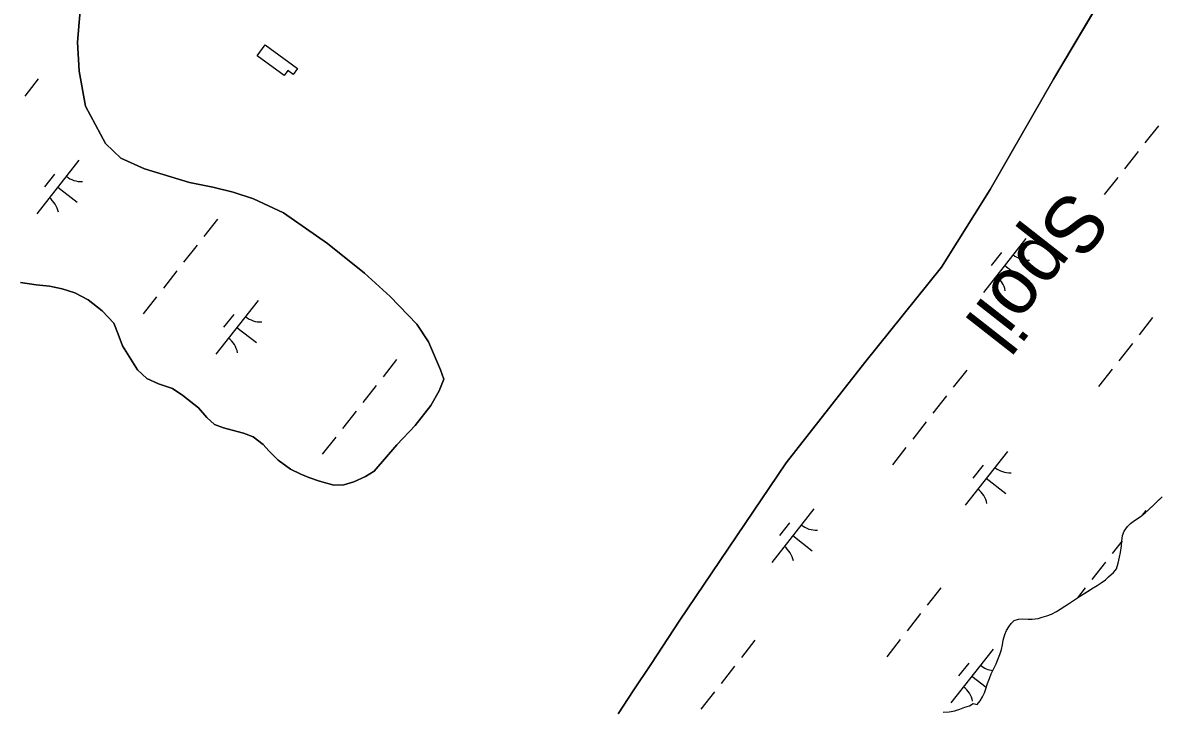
# Model space of a CAD drawing. Extents: x 3896831 to 3918110, y 171006 to 193349.
# Drawn here: x 3910688 to 3911519, y 180372 to 180876 of the extents above; entities that cross this region are included whole.
import ezdxf

# ---------------------------------------------------------------- set-up
doc = ezdxf.new("R2010")
doc.units = 0
for name, color, linetype in [('V-CHAN-DOCK', 7, 'Continuous'), ('V-CHAN-SPOL', 7, 'Continuous'), ('V-TOPO-SHOR', 7, 'Continuous'), ('V-WETL-SWMP', 7, 'Continuous')]:
    doc.layers.add(name, color=color, linetype=linetype)

msp = doc.modelspace()

# ---------------------------------------------------------------- linework, layer by layer
at = {"layer": 'V-CHAN-DOCK'}
msp.add_lwpolyline([(3910865.33, 180859.65), (3910888.96, 180842.46), (3910885.77, 180838.07), (3910881.77, 180840.98), (3910879.11, 180837.32), (3910859.48, 180851.6)], close=True, dxfattribs=at)
at = {"layer": 'V-TOPO-SHOR'}
for points in [[(3911167.88, 180438.34), (3911245.98, 180554.05), (3911303.58, 180627.46), (3911359.38, 180697.18), (3911395.15, 180753.92), (3911441.33, 180834.55), (3911512.08, 180953.86), (3911580.69, 181066.56), (3911646.79, 181171.91), (3911689.07, 181238.96), (3911762.78, 181353.9), (3911812.02, 181420.64), (3911858.39, 181479.66), (3911919.87, 181569.59), (3911987.1, 181673.12), (3912059.5, 181770.83), (3912102.28, 181821.4)], [(3910944.91, 180548.1), (3910961.59, 180567.3), (3910975.02, 180581.34), (3910986.25, 180596.09), (3910992.38, 180606.77), (3910995.97, 180615.22), (3910993.35, 180622.16), (3910984.74, 180642.6), (3910976.2, 180655.35), (3910956.61, 180675.69), (3910937.78, 180692.74), (3910910.84, 180714.48), (3910878.77, 180736.91), (3910856.71, 180746.97), (3910842.01, 180751.97), (3910826.96, 180755.5), (3910810.08, 180759.02), (3910777.02, 180768.99), (3910759.73, 180776.89), (3910748.65, 180787.42), (3910734.12, 180814.77), (3910729.5, 180840.37), (3910728.21, 180861.6), (3910730.86, 180893.5)], [(3910686.56, 180685.85), (3910698, 180684.27), (3910707.72, 180683.27), (3910716.88, 180681.21), (3910726.16, 180678.34), (3910736.06, 180673.33), (3910746.3, 180665.24), (3910754.64, 180656.13), (3910757.94, 180648.05), (3910761.1, 180639.58), (3910772.07, 180622.14), (3910778.74, 180615.73), (3910787.46, 180611.95), (3910797.53, 180608.53), (3910805.16, 180603.3), (3910816.57, 180594.26), (3910822.7, 180587.19), (3910828.19, 180582.14), (3910834.81, 180579.6), (3910841.18, 180577.99), (3910849.41, 180575.82), (3910856.42, 180573.14), (3910863.9, 180567.51), (3910868.08, 180562.89), (3910874.74, 180556.08), (3910883.93, 180549.34), (3910891.46, 180545.72), (3910897.15, 180543.46), (3910904.96, 180540.63), (3910915.44, 180537.87), (3910922.79, 180538.12), (3910930.17, 180540.1), (3910938.52, 180544.06), (3910944.91, 180548.1)], [(3911360.61, 180371.74), (3911365.02, 180372.04), (3911369.17, 180372.89), (3911372.79, 180374.02), (3911376.55, 180375.4), (3911379.91, 180376.53), (3911382.75, 180378.21), (3911385.66, 180377.48), (3911387.85, 180380.1), (3911389.38, 180383.13), (3911391.04, 180386.03), (3911391.91, 180388.95), (3911393.19, 180392.79), (3911394.59, 180396.35), (3911395.87, 180399.8), (3911397.54, 180403.23), (3911399.36, 180407.19), (3911400.75, 180410.22), (3911402.17, 180414.06), (3911403.31, 180417.64), (3911404.05, 180420.96), (3911404.66, 180424.54), (3911405.81, 180428.52), (3911407.07, 180431.55), (3911408.59, 180434.19), (3911410.38, 180436.69), (3911412.69, 180438.9), (3911415.65, 180439.91), (3911418.72, 180440.11), (3911422.71, 180439.76), (3911425.77, 180439.69), (3911430.05, 180440.27), (3911433, 180441.14), (3911436.36, 180442.14), (3911439.85, 180443.53), (3911443.5, 180445.46), (3911446.2, 180447.13), (3911449.58, 180449.19), (3911452.28, 180451), (3911455.26, 180453.07), (3911458.1, 180454.88), (3911461.07, 180456.95), (3911464.18, 180458.89), (3911467.28, 180460.82), (3911470.39, 180462.75), (3911473.23, 180464.43), (3911476.2, 180466.36), (3911479.31, 180468.43), (3911481.63, 180470.65), (3911485.16, 180473.91), (3911487.35, 180476.66), (3911488.5, 180480.64), (3911489.67, 180485.15), (3911490.27, 180488.47), (3911490.91, 180493.39), (3911491.38, 180496.71), (3911491.86, 180500.97), (3911493, 180504.01), (3911495.47, 180507.42), (3911497.52, 180509.65), (3911500.63, 180511.85), (3911504.55, 180514.57), (3911508.35, 180517.55), (3911510.66, 180519.64), (3911514.6, 180523.42), (3911517.6, 180526.29), (3911520.73, 180529.29)], [(3911123.21, 180370.53), (3911134.25, 180387.39), (3911147.63, 180407.42), (3911167.88, 180438.34)]]:
    msp.add_lwpolyline(points, dxfattribs=at)
at = {"layer": 'V-WETL-SWMP'}
for p, q in [((3911512.08, 180953.86), (3911441.33, 180834.55)), ((3910730.86, 180893.5), (3910728.21, 180861.6)), ((3910728.21, 180861.6), (3910729.5, 180840.37)), ((3910729.5, 180840.37), (3910734.12, 180814.76)), ((3910699.48, 180834.79), (3910689.61, 180822.2)), ((3911441.33, 180834.55), (3911395.15, 180753.92)), ((3910734.12, 180814.76), (3910748.65, 180787.42)), ((3911517.96, 180800.5), (3911508.09, 180787.91)), ((3910748.65, 180787.42), (3910759.73, 180776.89)), ((3911503.15, 180781.61), (3911493.28, 180769.02)), ((3910729.19, 180775.39), (3910698.35, 180736.03)), ((3910759.73, 180776.89), (3910777.02, 180768.98)), ((3910711.4, 180765.19), (3910704, 180755.75)), ((3910777.02, 180768.98), (3910810.08, 180759.02)), ((3910810.08, 180759.02), (3910826.96, 180755.5)), ((3911488.35, 180762.72), (3911478.48, 180750.13)), ((3910713.77, 180755.71), (3910727.94, 180744.61)), ((3910826.96, 180755.5), (3910842.01, 180751.97)), ((3910842.01, 180751.97), (3910856.71, 180746.97)), ((3911395.15, 180753.92), (3911359.38, 180697.18)), ((3910856.71, 180746.97), (3910878.77, 180736.91)), ((3910830.39, 180732.18), (3910820.52, 180719.59)), ((3910878.77, 180736.91), (3910910.84, 180714.48)), ((3910910.84, 180714.48), (3910937.78, 180692.74)), ((3911421.09, 180718.04), (3911390.25, 180678.68)), ((3910815.59, 180713.29), (3910805.72, 180700.7)), ((3911403.3, 180707.84), (3911395.89, 180698.4)), ((3911405.67, 180698.36), (3911419.84, 180687.26)), ((3910800.78, 180694.4), (3910790.91, 180681.81)), ((3910937.78, 180692.74), (3910956.61, 180675.69)), ((3911359.38, 180697.18), (3911303.58, 180627.46)), ((3910698, 180684.27), (3910686.56, 180685.85)), ((3910707.72, 180683.27), (3910698, 180684.27)), ((3910716.88, 180681.21), (3910707.72, 180683.27)), ((3910726.16, 180678.34), (3910716.88, 180681.21)), ((3910736.06, 180673.33), (3910726.16, 180678.34)), ((3910746.3, 180665.24), (3910736.06, 180673.33)), ((3910785.98, 180675.51), (3910776.11, 180662.92)), ((3910860.11, 180672.78), (3910829.27, 180633.42)), ((3910956.61, 180675.69), (3910976.2, 180655.35)), ((3910754.64, 180656.13), (3910746.3, 180665.24)), ((3910757.94, 180648.06), (3910754.64, 180656.13)), ((3910842.32, 180662.58), (3910834.92, 180653.14)), ((3911513.8, 180660.24), (3911503.93, 180647.65)), ((3910761.1, 180639.58), (3910757.94, 180648.06)), ((3910844.69, 180653.1), (3910858.86, 180642)), ((3910976.2, 180655.35), (3910984.74, 180642.6)), ((3910772.07, 180622.14), (3910761.1, 180639.58)), ((3910984.74, 180642.6), (3910993.35, 180622.16)), ((3911499, 180641.35), (3911489.13, 180628.76)), ((3910961.31, 180629.57), (3910951.44, 180616.98)), ((3911303.58, 180627.46), (3911245.98, 180554.05)), ((3910778.74, 180615.73), (3910772.07, 180622.14)), ((3910787.46, 180611.95), (3910778.74, 180615.73)), ((3910995.97, 180615.22), (3910992.38, 180606.77)), ((3910993.35, 180622.16), (3910995.97, 180615.22)), ((3911377.96, 180621.87), (3911368.09, 180609.28)), ((3911484.19, 180622.46), (3911474.32, 180609.87)), ((3910797.53, 180608.53), (3910787.46, 180611.95)), ((3910805.16, 180603.3), (3910797.53, 180608.53)), ((3910946.51, 180610.68), (3910936.64, 180598.09)), ((3910992.38, 180606.77), (3910986.25, 180596.09)), ((3910816.57, 180594.26), (3910805.16, 180603.3)), ((3911363.15, 180602.98), (3911353.28, 180590.39)), ((3910822.7, 180587.19), (3910816.57, 180594.26)), ((3910931.7, 180591.79), (3910921.83, 180579.2)), ((3910986.25, 180596.09), (3910975.02, 180581.34)), ((3910828.19, 180582.14), (3910822.7, 180587.19)), ((3910834.81, 180579.6), (3910828.19, 180582.14)), ((3910975.02, 180581.34), (3910961.59, 180567.3)), ((3911348.35, 180584.09), (3911338.48, 180571.5)), ((3910841.18, 180577.99), (3910834.81, 180579.6)), ((3910849.41, 180575.82), (3910841.18, 180577.99)), ((3910856.42, 180573.14), (3910849.41, 180575.82)), ((3910863.91, 180567.51), (3910856.42, 180573.14)), ((3910868.08, 180562.89), (3910863.91, 180567.51)), ((3910916.9, 180572.9), (3910907.03, 180560.31)), ((3910961.59, 180567.3), (3910944.91, 180548.1)), ((3911333.54, 180565.2), (3911323.67, 180552.61)), ((3910874.74, 180556.07), (3910868.08, 180562.89)), ((3911407.67, 180562.47), (3911376.83, 180523.12)), ((3910883.93, 180549.34), (3910874.74, 180556.07)), ((3910891.46, 180545.72), (3910883.93, 180549.34)), ((3910944.91, 180548.1), (3910938.52, 180544.06)), ((3911245.98, 180554.05), (3911167.87, 180438.34)), ((3911389.88, 180552.27), (3911382.48, 180542.83)), ((3910897.15, 180543.46), (3910891.46, 180545.72)), ((3910904.96, 180540.63), (3910897.15, 180543.46)), ((3910915.44, 180537.87), (3910904.96, 180540.63)), ((3910930.17, 180540.1), (3910922.79, 180538.12)), ((3910938.52, 180544.06), (3910930.17, 180540.1)), ((3911392.25, 180542.79), (3911406.42, 180531.69)), ((3910922.79, 180538.12), (3910915.44, 180537.87)), ((3911510.66, 180519.64), (3911520.73, 180529.29)), ((3911266.28, 180520.52), (3911235.44, 180481.17)), ((3911504.55, 180514.57), (3911508.35, 180517.55)), ((3911508.87, 180519.26), (3911506.22, 180515.88)), ((3911508.35, 180517.55), (3911510.66, 180519.64)), ((3911248.49, 180510.33), (3911241.09, 180500.88)), ((3911493, 180504.01), (3911495.47, 180507.42)), ((3911495.47, 180507.42), (3911497.51, 180509.65)), ((3911497.51, 180509.65), (3911500.63, 180511.85)), ((3911500.63, 180511.85), (3911504.55, 180514.57)), ((3911250.86, 180500.84), (3911265.03, 180489.74)), ((3911491.38, 180496.71), (3911491.87, 180500.97)), ((3911491.87, 180500.97), (3911493, 180504.01)), ((3911491.41, 180496.98), (3911484.2, 180487.78)), ((3911490.27, 180488.47), (3911490.91, 180493.39)), ((3911490.91, 180493.39), (3911491.38, 180496.71)), ((3911479.26, 180481.49), (3911469.39, 180468.89)), ((3911488.5, 180480.64), (3911489.66, 180485.15)), ((3911489.66, 180485.15), (3911490.27, 180488.47)), ((3911481.63, 180470.65), (3911485.16, 180473.91)), ((3911485.16, 180473.91), (3911487.35, 180476.66)), ((3911487.35, 180476.66), (3911488.5, 180480.64)), ((3911473.23, 180464.43), (3911476.2, 180466.36)), ((3911476.2, 180466.36), (3911479.31, 180468.43)), ((3911479.31, 180468.43), (3911481.63, 180470.65)), ((3911359, 180462.73), (3911349.13, 180450.13)), ((3911458.09, 180454.88), (3911461.07, 180456.95)), ((3911464.46, 180462.6), (3911458.79, 180455.37)), ((3911461.07, 180456.95), (3911470.39, 180462.75)), ((3911470.39, 180462.75), (3911473.23, 180464.43)), ((3911446.2, 180447.13), (3911449.57, 180449.19)), ((3911449.57, 180449.19), (3911452.28, 180451)), ((3911452.28, 180451), (3911455.26, 180453.07)), ((3911455.26, 180453.07), (3911458.09, 180454.88)), ((3911344.19, 180443.84), (3911334.32, 180431.24)), ((3911415.65, 180439.91), (3911418.72, 180440.11)), ((3911418.72, 180440.11), (3911422.71, 180439.76)), ((3911425.77, 180439.69), (3911430.05, 180440.27)), ((3911430.05, 180440.27), (3911433, 180441.14)), ((3911433, 180441.14), (3911436.36, 180442.14)), ((3911436.36, 180442.14), (3911439.85, 180443.53)), ((3911439.85, 180443.53), (3911443.5, 180445.46)), ((3911443.5, 180445.46), (3911446.2, 180447.13)), ((3911167.87, 180438.34), (3911147.63, 180407.42)), ((3911407.07, 180431.56), (3911408.59, 180434.19)), ((3911408.59, 180434.19), (3911410.38, 180436.69)), ((3911410.38, 180436.69), (3911412.69, 180438.9)), ((3911412.69, 180438.9), (3911415.65, 180439.91)), ((3911422.71, 180439.76), (3911425.77, 180439.69)), ((3911223.15, 180424.36), (3911213.28, 180411.76)), ((3911329.39, 180424.95), (3911319.52, 180412.35)), ((3911404.05, 180420.95), (3911404.66, 180424.54)), ((3911404.66, 180424.54), (3911405.81, 180428.52)), ((3911405.81, 180428.52), (3911407.07, 180431.56)), ((3911397.2, 180417.91), (3911366.36, 180378.56)), ((3911402.17, 180414.06), (3911403.31, 180417.64)), ((3911403.31, 180417.64), (3911404.05, 180420.95)), ((3911147.63, 180407.42), (3911134.25, 180387.39)), ((3911379.41, 180407.72), (3911372.01, 180398.27)), ((3911397.54, 180403.23), (3911399.36, 180407.19)), ((3911399.36, 180407.19), (3911400.75, 180410.22)), ((3911400.75, 180410.22), (3911402.17, 180414.06)), ((3911208.34, 180405.47), (3911198.47, 180392.87)), ((3911394.6, 180396.35), (3911395.87, 180399.79)), ((3911395.87, 180399.79), (3911397.54, 180403.23)), ((3911381.78, 180398.23), (3911392.26, 180390.02)), ((3911391.91, 180388.94), (3911393.19, 180392.78)), ((3911393.19, 180392.78), (3911394.6, 180396.35)), ((3911134.25, 180387.39), (3911123.21, 180370.53)), ((3911193.54, 180386.58), (3911183.67, 180373.98)), ((3911387.85, 180380.1), (3911389.38, 180383.13)), ((3911389.38, 180383.13), (3911391.04, 180386.03)), ((3911391.04, 180386.03), (3911391.91, 180388.94)), ((3911369.17, 180372.89), (3911372.79, 180374.01)), ((3911372.79, 180374.01), (3911376.55, 180375.4)), ((3911376.55, 180375.4), (3911379.91, 180376.53)), ((3911379.91, 180376.53), (3911382.75, 180378.2)), ((3911382.75, 180378.2), (3911385.66, 180377.48)), ((3911385.66, 180377.48), (3911387.85, 180380.1)), ((3911360.61, 180371.74), (3911365.02, 180372.05)), ((3911365.02, 180372.05), (3911369.17, 180372.89))]:
    msp.add_line(p, q, dxfattribs=at)
for centre, start, end in [((3910731, 180777.3), 231.14028, 272.68394), ((3910696.92, 180733.82), 11.14028, 52.68394), ((3911422.89, 180719.95), 231.14028, 272.68394), ((3911388.82, 180676.47), 11.14028, 52.68394), ((3910861.92, 180674.69), 231.14028, 272.68394), ((3910827.84, 180631.21), 11.14028, 52.68394), ((3911409.48, 180564.39), 231.14028, 272.68394), ((3911375.4, 180520.91), 11.14028, 52.68394), ((3911268.09, 180522.44), 231.14028, 272.68394), ((3911234.01, 180478.96), 11.14028, 52.68394), ((3911399.01, 180419.83), 231.14028, 263.76879), ((3911364.93, 180376.35), 11.14028, 52.68394)]:
    msp.add_arc(centre, 17.62, start, end, dxfattribs=at)

# ---------------------------------------------------------------- texts
at = {"layer": 'V-CHAN-SPOL'}
msp.add_text('Spoil', height=42, rotation=231.90858, dxfattribs=at).set_placement((3911452.05, 180755.84))

doc.saveas('drawing.dxf')
